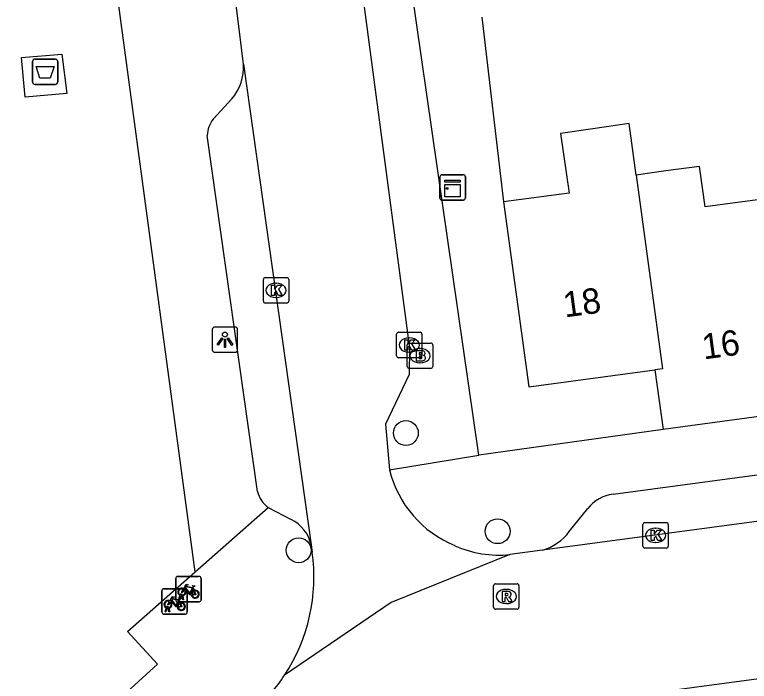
# Model space of a CAD drawing. Extents: x 163150 to 163546, y 380933 to 381635.
# Drawn here: x 163263.56 to 163292.49, y 381288.37 to 381314.62 of the extents above; entities that cross this region are included whole.
import ezdxf

# ---------------------------------------------------------------- set-up
doc = ezdxf.new("R2010")
doc.units = 0
for name, color, linetype in [('IMGEO_Afval_apart_plaats', 7, 'Continuous'), ('IMGEO_Boom', 7, 'Continuous'), ('IMGEO_Brandkraan', 7, 'Continuous'), ('IMGEO_Fietsenrek', 7, 'Continuous'), ('IMGEO_Kast', 7, 'Continuous'), ('IMGEO_Kolk', 7, 'Continuous'), ('IMGEO_Lichtpunt', 7, 'Continuous'), ('IMGEO_Muur', 7, 'Continuous'), ('IMGEO_Pand', 7, 'Continuous'), ('IMGEO_Pand_nummerreeks', 7, 'Continuous'), ('IMGEO_Rijbaan_lokaal_open', 7, 'Continuous'), ('IMGEO_Rioolput', 7, 'Continuous'), ('IMGEO_Voetpad_gesloten', 7, 'Continuous'), ('IMGEO_Voetpad_open', 7, 'Continuous')]:
    doc.layers.add(name, color=color, linetype=linetype)

msp = doc.modelspace()

# ---------------------------------------------------------------- linework, layer by layer
at = {"layer": 'IMGEO_Afval_apart_plaats'}
for p, q in [((163264.26, 381311.971), (163264.26, 381312.771)), ((163264.26, 381312.771), (163264.26, 381311.971)), ((163264.36, 381312.871), (163265.15, 381312.871)), ((163265.15, 381312.871), (163264.36, 381312.871)), ((163265.25, 381312.771), (163265.25, 381311.971)), ((163265.25, 381311.971), (163265.25, 381312.771)), ((163265.15, 381311.871), (163264.36, 381311.871)), ((163264.36, 381311.871), (163265.15, 381311.871))]:
    msp.add_line(p, q, dxfattribs=at)
msp.add_lwpolyline([(163264.403, 381312.585), (163265.107, 381312.585), (163264.958, 381312.115), (163264.552, 381312.115), (163264.403, 381312.585)], dxfattribs=at)
for centre, start, end in [((163264.36, 381312.771), 90, 180), ((163264.36, 381312.771), 90, 180), ((163265.15, 381312.771), 0, 90), ((163265.15, 381312.771), 360, 90), ((163264.36, 381311.971), 180, 270), ((163264.36, 381311.971), 180, 270), ((163265.15, 381311.971), 270, 0), ((163265.15, 381311.971), 270, 0)]:
    msp.add_arc(centre, 0.1, start, end, dxfattribs=at)
at = {"layer": 'IMGEO_Boom'}
for centre in [(163278.965, 381298.144), (163282.578, 381294.277), (163274.742, 381293.528)]:
    msp.add_circle(centre, 0.489, dxfattribs=at)
at = {"layer": 'IMGEO_Brandkraan'}
for p, q in [((163279.02, 381300.762), (163279.02, 381301.614)), ((163279.095, 381301.688), (163279.947, 381301.688)), ((163279.508, 381301.468), (163279.533, 381301.468)), ((163280.021, 381301.614), (163280.021, 381300.762)), ((163279.531, 381300.908), (163279.506, 381300.908)), ((163279.947, 381300.688), (163279.095, 381300.688))]:
    msp.add_line(p, q, dxfattribs=at)
for points in [[(163279.02, 381300.762), (163279.02, 381301.614)], [(163279.095, 381301.688), (163279.947, 381301.688)], [(163280.021, 381301.614), (163280.021, 381300.762)], [(163279.368, 381301.388), (163279.368, 381300.988), (163279.581, 381300.988)], [(163279.599, 381301.388), (163279.368, 381301.388)], [(163279.547, 381301.307), (163279.493, 381301.307), (163279.493, 381301.231)], [(163279.493, 381301.231), (163279.546, 381301.231)], [(163279.555, 381301.155), (163279.493, 381301.155), (163279.493, 381301.074)], [(163279.493, 381301.074), (163279.555, 381301.074)], [(163279.947, 381300.688), (163279.095, 381300.688)]]:
    msp.add_lwpolyline(points, dxfattribs=at)
for centre, radius, start, end in [((163279.097, 381301.612), 0.0765, 91.552, 178.448), ((163279.097, 381301.612), 0.0765, 91.552, 178.448), ((163279.945, 381301.612), 0.0765, 1.552, 88.448), ((163279.945, 381301.612), 0.0765, 1.552, 88.448), ((163279.548, 381301.269), 0.0379, 267.8285, 90.9355), ((163279.603, 381301.243), 0.145, 59.4692, 91.5367), ((163279.628, 381301.29), 0.0922, 285.5137, 58.1501), ((163279.633, 381301.098), 0.105, 301.3115, 78.989), ((163279.556, 381301.114), 0.0404, 269.8759, 90.5077), ((163279.587, 381301.239), 0.251, 268.6676, 293.5347), ((163279.097, 381300.764), 0.0765, 181.552, 268.448), ((163279.097, 381300.764), 0.0765, 181.552, 268.448), ((163279.945, 381300.764), 0.0765, 271.552, 358.448), ((163279.945, 381300.764), 0.0765, 271.552, 358.448)]:
    msp.add_arc(centre, radius, start, end, dxfattribs=at)
for centre, major_axis, ratio, start_param, end_param in [((163279.507, 381301.188), (-0.387, 0.002), 0.722429, 4.712389, 7.853982), ((163279.532, 381301.188), (-0.39, 0.002), 0.717154, 1.570796, 4.712389)]:
    msp.add_ellipse(centre, major_axis=major_axis, ratio=ratio, start_param=start_param, end_param=end_param, dxfattribs=at)
at = {"layer": 'IMGEO_Fietsenrek'}
for p, q in [((163269.975, 381292.496), (163270.816, 381292.496)), ((163270.816, 381292.496), (163269.975, 381292.496)), ((163269.9, 381291.571), (163269.9, 381292.412)), ((163269.9, 381292.412), (163269.9, 381291.571)), ((163270.9, 381292.421), (163270.9, 381291.58)), ((163270.9, 381291.58), (163270.9, 381292.421)), ((163269.353, 381291.088), (163269.353, 381291.929)), ((163269.353, 381291.929), (163269.353, 381291.088)), ((163269.428, 381292.013), (163270.269, 381292.013)), ((163270.269, 381292.013), (163269.428, 381292.013)), ((163270.353, 381291.938), (163270.353, 381291.097)), ((163270.353, 381291.097), (163270.353, 381291.938)), ((163270.587, 381292.045), (163270.623, 381291.95)), ((163270.027, 381291.58), (163270.066, 381291.74)), ((163270.096, 381291.728), (163270.061, 381291.58)), ((163270.138, 381291.752), (163270.137, 381291.756)), ((163270.179, 381291.58), (163270.145, 381291.722)), ((163270.169, 381291.763), (163270.17, 381291.756)), ((163270.177, 381291.726), (163270.212, 381291.58)), ((163270.825, 381291.496), (163269.984, 381291.496)), ((163269.984, 381291.496), (163270.825, 381291.496)), ((163270.061, 381291.58), (163270.027, 381291.58)), ((163270.04, 381291.562), (163270.076, 381291.467)), ((163270.212, 381291.58), (163270.179, 381291.58)), ((163269.48, 381291.097), (163269.519, 381291.257)), ((163269.514, 381291.097), (163269.48, 381291.097)), ((163269.549, 381291.245), (163269.514, 381291.097)), ((163269.591, 381291.269), (163269.59, 381291.273)), ((163269.632, 381291.097), (163269.598, 381291.239)), ((163269.622, 381291.28), (163269.623, 381291.273)), ((163269.63, 381291.243), (163269.665, 381291.097)), ((163269.665, 381291.097), (163269.632, 381291.097)), ((163270.278, 381291.013), (163269.437, 381291.013)), ((163269.437, 381291.013), (163270.278, 381291.013))]:
    msp.add_line(p, q, dxfattribs=at)
for points in [[(163270.234, 381291.97), (163270.182, 381291.88), (163270.142, 381291.855), (163270.143, 381291.902), (163270.198, 381291.996)], [(163270.213, 381292.022), (163270.308, 381292.186), (163270.394, 381292.172), (163270.396, 381292.163), (163270.34, 381292.152), (163270.313, 381292.107), (163270.569, 381292.066)], [(163270.509, 381291.778), (163270.459, 381291.778), (163270.268, 381292.029), (163270.249, 381291.997)], [(163270.556, 381292.041), (163270.299, 381292.082), (163270.282, 381292.053), (163270.449, 381291.833), (163270.556, 381292.041)], [(163270.604, 381291.943), (163270.574, 381292.02), (163270.465, 381291.802), (163270.508, 381291.802)], [(163270.538, 381291.802), (163270.658, 381291.801), (163270.614, 381291.915)], [(163270.634, 381291.922), (163270.689, 381291.777), (163270.539, 381291.777)], [(163270.569, 381292.066), (163270.594, 381292.115), (163270.588, 381292.119), (163270.565, 381292.123), (163270.553, 381292.13), (163270.552, 381292.133), (163270.554, 381292.138), (163270.649, 381292.123), (163270.651, 381292.113), (163270.641, 381292.1), (163270.629, 381292.094), (163270.615, 381292.1), (163270.587, 381292.045)], [(163269.666, 381291.539), (163269.761, 381291.703), (163269.847, 381291.689), (163269.849, 381291.68), (163269.793, 381291.669), (163269.766, 381291.624), (163270.022, 381291.583)], [(163270.022, 381291.583), (163270.047, 381291.632), (163270.041, 381291.636), (163270.018, 381291.64), (163270.006, 381291.647), (163270.005, 381291.65), (163270.007, 381291.655), (163270.102, 381291.64), (163270.104, 381291.63), (163270.094, 381291.617), (163270.082, 381291.611), (163270.068, 381291.617), (163270.04, 381291.562)], [(163269.687, 381291.487), (163269.635, 381291.397), (163269.595, 381291.372), (163269.596, 381291.419), (163269.651, 381291.513)], [(163269.962, 381291.295), (163269.912, 381291.295), (163269.721, 381291.546), (163269.702, 381291.514)], [(163270.009, 381291.558), (163269.752, 381291.599), (163269.735, 381291.57), (163269.902, 381291.35), (163270.009, 381291.558)], [(163270.057, 381291.46), (163270.027, 381291.537), (163269.918, 381291.319), (163269.961, 381291.319)], [(163269.991, 381291.319), (163270.111, 381291.318), (163270.067, 381291.432)], [(163270.087, 381291.439), (163270.142, 381291.294), (163269.992, 381291.294)]]:
    msp.add_lwpolyline(points, dxfattribs=at)
for centre, radius, start, end in [((163269.978, 381292.418), 0.0779, 92.4484, 184.2845), ((163269.978, 381292.418), 0.0779, 92.4484, 184.2845), ((163270.822, 381292.418), 0.0779, 2.4484, 94.2845), ((163270.822, 381292.418), 0.0779, 2.4484, 94.2845), ((163269.431, 381291.935), 0.0779, 92.4484, 184.2845), ((163269.431, 381291.935), 0.0779, 92.4484, 184.2845), ((163270.14, 381291.881), 0.159, 62.6766, 242.1369), ((163270.14, 381291.881), 0.129, 63.3192, 238.903), ((163270.14, 381291.881), 0.129, 283.6043, 43.4302), ((163270.14, 381291.881), 0.159, 283.5766, 46.6042), ((163270.275, 381291.935), 0.0779, 2.4484, 94.2845), ((163270.275, 381291.935), 0.0779, 2.4484, 94.2845), ((163270.667, 381291.797), 0.159, 113.3408, 178.3217), ((163270.667, 381291.797), 0.159, 187.0065, 105.7708), ((163270.667, 381291.797), 0.129, 113.923, 177.9556), ((163270.667, 381291.797), 0.129, 188.6715, 104.5883), ((163270.12, 381291.752), 0.0499, 12.8025, 158.6934), ((163270.14, 381291.881), 0.159, 253.9967, 271.7867), ((163270.12, 381291.752), 0.0174, 12.8025, 163.4502), ((163270.14, 381291.881), 0.129, 253.415, 269.0204), ((163269.593, 381291.398), 0.159, 62.6766, 242.1369), ((163269.593, 381291.398), 0.129, 63.3192, 238.903), ((163269.593, 381291.398), 0.129, 283.6043, 43.4302), ((163269.593, 381291.398), 0.159, 283.5766, 46.6042), ((163269.978, 381291.574), 0.0779, 182.4484, 274.2845), ((163269.978, 381291.574), 0.0779, 182.4484, 274.2845), ((163270.12, 381291.314), 0.159, 113.3408, 178.3217), ((163270.12, 381291.314), 0.159, 187.0065, 105.7708), ((163270.12, 381291.314), 0.129, 113.923, 177.9556), ((163270.12, 381291.314), 0.129, 188.6715, 104.5883), ((163270.822, 381291.574), 0.0779, 272.4484, 4.2845), ((163270.822, 381291.574), 0.0779, 272.4484, 4.2845), ((163269.431, 381291.091), 0.0779, 182.4484, 274.2845), ((163269.431, 381291.091), 0.0779, 182.4484, 274.2845), ((163269.573, 381291.269), 0.0499, 12.8025, 158.6934), ((163269.593, 381291.398), 0.159, 253.9967, 271.7867), ((163269.573, 381291.269), 0.0174, 12.8025, 163.4502), ((163269.593, 381291.398), 0.129, 253.415, 269.0204), ((163270.275, 381291.091), 0.0779, 272.4484, 4.2845), ((163270.275, 381291.091), 0.0779, 272.4484, 4.2845)]:
    msp.add_arc(centre, radius, start, end, dxfattribs=at)
at = {"layer": 'IMGEO_Kast'}
for p, q in [((163280.307, 381307.391), (163280.307, 381308.232)), ((163280.307, 381308.232), (163280.307, 381307.391)), ((163280.382, 381308.316), (163281.223, 381308.316)), ((163281.223, 381308.316), (163280.382, 381308.316)), ((163281.307, 381308.241), (163281.307, 381307.4)), ((163281.307, 381307.4), (163281.307, 381308.241)), ((163281.232, 381307.316), (163280.391, 381307.316)), ((163280.391, 381307.316), (163281.232, 381307.316))]:
    msp.add_line(p, q, dxfattribs=at)
for points in [[(163280.502, 381308.106), (163281.102, 381308.106), (163281.102, 381308.021), (163280.502, 381308.021), (163280.502, 381308.106)], [(163280.502, 381307.931), (163281.102, 381307.931), (163281.102, 381307.442), (163280.502, 381307.442), (163280.502, 381307.931)]]:
    msp.add_lwpolyline(points, dxfattribs=at)
msp.add_circle((163280.586, 381307.78), 0.0377, dxfattribs=at)
for centre, start, end in [((163280.385, 381308.238), 92.4484, 184.2845), ((163280.385, 381308.238), 92.4484, 184.2845), ((163281.229, 381308.238), 2.4484, 94.2845), ((163281.229, 381308.238), 2.4484, 94.2845), ((163280.385, 381307.394), 182.4484, 274.2845), ((163280.385, 381307.394), 182.4484, 274.2845), ((163281.229, 381307.394), 272.4484, 4.2845), ((163281.229, 381307.394), 272.4484, 4.2845)]:
    msp.add_arc(centre, 0.0779, start, end, dxfattribs=at)
at = {"layer": 'IMGEO_Kolk'}
for p, q in [((163273.351, 381303.338), (163273.351, 381304.19)), ((163273.426, 381304.264), (163274.278, 381304.264)), ((163274.352, 381304.19), (163274.352, 381303.338)), ((163273.839, 381304.044), (163273.864, 381304.044)), ((163273.862, 381303.484), (163273.837, 381303.484)), ((163274.278, 381303.264), (163273.426, 381303.264)), ((163278.598, 381301.185), (163278.598, 381302.037)), ((163278.673, 381302.111), (163279.525, 381302.111)), ((163279.599, 381302.037), (163279.599, 381301.185)), ((163279.086, 381301.891), (163279.111, 381301.891)), ((163279.109, 381301.331), (163279.084, 381301.331)), ((163279.525, 381301.111), (163278.673, 381301.111)), ((163288.301, 381293.69), (163288.301, 381294.542)), ((163288.376, 381294.616), (163289.228, 381294.616)), ((163289.302, 381294.542), (163289.302, 381293.69)), ((163288.789, 381294.396), (163288.814, 381294.396)), ((163288.812, 381293.836), (163288.787, 381293.836)), ((163289.228, 381293.616), (163288.376, 381293.616))]:
    msp.add_line(p, q, dxfattribs=at)
for points in [[(163273.351, 381303.338), (163273.351, 381304.19)], [(163273.426, 381304.264), (163274.278, 381304.264)], [(163274.352, 381304.19), (163274.352, 381303.338)], [(163273.672, 381303.964), (163273.795, 381303.964), (163273.795, 381303.813), (163273.925, 381303.964), (163274.089, 381303.964), (163273.943, 381303.813), (163274.096, 381303.564), (163273.944, 381303.564), (163273.859, 381303.728), (163273.795, 381303.661), (163273.795, 381303.564), (163273.672, 381303.564), (163273.672, 381303.964)], [(163274.278, 381303.264), (163273.426, 381303.264)], [(163278.598, 381301.185), (163278.598, 381302.037)], [(163278.673, 381302.111), (163279.525, 381302.111)], [(163279.599, 381302.037), (163279.599, 381301.185)], [(163278.919, 381301.811), (163279.042, 381301.811), (163279.042, 381301.66), (163279.172, 381301.811), (163279.336, 381301.811), (163279.19, 381301.66), (163279.343, 381301.411), (163279.191, 381301.411), (163279.106, 381301.575), (163279.042, 381301.508), (163279.042, 381301.411), (163278.919, 381301.411), (163278.919, 381301.811)], [(163279.525, 381301.111), (163278.673, 381301.111)], [(163288.301, 381293.69), (163288.301, 381294.542)], [(163288.376, 381294.616), (163289.228, 381294.616)], [(163289.302, 381294.542), (163289.302, 381293.69)], [(163288.622, 381294.316), (163288.745, 381294.316), (163288.745, 381294.165), (163288.875, 381294.316), (163289.039, 381294.316), (163288.893, 381294.165), (163289.046, 381293.916), (163288.894, 381293.916), (163288.809, 381294.08), (163288.745, 381294.013), (163288.745, 381293.916), (163288.622, 381293.916), (163288.622, 381294.316)], [(163289.228, 381293.616), (163288.376, 381293.616)]]:
    msp.add_lwpolyline(points, dxfattribs=at)
for centre, start, end in [((163273.428, 381304.188), 91.552, 178.448), ((163273.428, 381304.188), 91.552, 178.448), ((163274.276, 381304.188), 1.552, 88.448), ((163274.276, 381304.188), 1.552, 88.448), ((163273.428, 381303.34), 181.552, 268.448), ((163273.428, 381303.34), 181.552, 268.448), ((163274.276, 381303.34), 271.552, 358.448), ((163274.276, 381303.34), 271.552, 358.448), ((163278.675, 381302.035), 91.552, 178.448), ((163278.675, 381302.035), 91.552, 178.448), ((163279.523, 381302.035), 1.552, 88.448), ((163279.523, 381302.035), 1.552, 88.448), ((163278.675, 381301.187), 181.552, 268.448), ((163278.675, 381301.187), 181.552, 268.448), ((163279.523, 381301.187), 271.552, 358.448), ((163279.523, 381301.187), 271.552, 358.448), ((163288.378, 381294.54), 91.552, 178.448), ((163288.378, 381294.54), 91.552, 178.448), ((163289.226, 381294.54), 1.552, 88.448), ((163289.226, 381294.54), 1.552, 88.448), ((163288.378, 381293.692), 181.552, 268.448), ((163288.378, 381293.692), 181.552, 268.448), ((163289.226, 381293.692), 271.552, 358.448), ((163289.226, 381293.692), 271.552, 358.448)]:
    msp.add_arc(centre, 0.0765, start, end, dxfattribs=at)
for centre, major_axis, ratio, start_param, end_param in [((163273.838, 381303.764), (-0.387, 0.002), 0.722429, 4.712389, 7.853982), ((163273.863, 381303.764), (-0.39, 0.002), 0.717154, 1.570796, 4.712389), ((163279.085, 381301.611), (-0.387, 0.002), 0.722429, 4.712389, 7.853982), ((163279.11, 381301.611), (-0.39, 0.002), 0.717154, 1.570796, 4.712389), ((163288.788, 381294.116), (-0.387, 0.002), 0.722429, 4.712389, 7.853982), ((163288.813, 381294.116), (-0.39, 0.002), 0.717154, 1.570796, 4.712389)]:
    msp.add_ellipse(centre, major_axis=major_axis, ratio=ratio, start_param=start_param, end_param=end_param, dxfattribs=at)
at = {"layer": 'IMGEO_Lichtpunt'}
for p, q in [((163272.243, 381302.32), (163271.435, 381302.32)), ((163272.243, 381302.32), (163271.435, 381302.32)), ((163271.341, 381302.225), (163271.341, 381301.418)), ((163271.341, 381302.225), (163271.341, 381301.418)), ((163272.337, 381301.418), (163272.337, 381302.225)), ((163272.337, 381301.418), (163272.337, 381302.225)), ((163271.435, 381301.324), (163272.243, 381301.324)), ((163271.435, 381301.324), (163272.243, 381301.324))]:
    msp.add_line(p, q, dxfattribs=at)
for points in [[(163271.715, 381301.889), (163271.754, 381301.861), (163271.566, 381301.599), (163271.528, 381301.626), (163271.715, 381301.889)], [(163271.817, 381301.841), (163271.864, 381301.841), (163271.864, 381301.519), (163271.817, 381301.519), (163271.817, 381301.841)], [(163271.927, 381301.861), (163271.965, 381301.888), (163272.152, 381301.626), (163272.113, 381301.598), (163271.927, 381301.861)]]:
    msp.add_lwpolyline(points, dxfattribs=at)
msp.add_circle((163271.84, 381302.023), 0.0994, dxfattribs=at)
for centre, start, end in [((163271.435, 381302.225), 90, 180), ((163271.435, 381302.225), 90, 180), ((163272.243, 381302.225), 0, 90), ((163272.243, 381302.225), 0, 90), ((163271.435, 381301.418), 180, 270), ((163271.435, 381301.418), 180, 270), ((163272.243, 381301.418), 270, 0), ((163272.243, 381301.418), 270, 360)]:
    msp.add_arc(centre, 0.0946, start, end, dxfattribs=at)
at = {"layer": 'IMGEO_Muur'}
msp.add_lwpolyline([(163281.953, 381314.525), (163282.816, 381307.246)], dxfattribs=at)
at = {"layer": 'IMGEO_Pand'}
for points in [[(163288.039, 381308.306), (163287.764, 381310.329), (163286.325, 381310.123), (163285.06, 381309.942), (163285.396, 381307.596), (163282.816, 381307.246), (163283.806, 381299.958), (163288.775, 381300.632)], [(163293.408, 381307.413), (163290.747, 381307.052), (163290.531, 381308.645), (163289.202, 381308.464), (163288.039, 381308.306)], [(163288.039, 381308.306), (163289.075, 381300.673), (163288.775, 381300.632)], [(163288.775, 381300.632), (163289.095, 381298.279)], [(163294.434, 381299.003), (163289.394, 381298.32), (163289.095, 381298.279)]]:
    msp.add_lwpolyline(points, dxfattribs=at)
at = {"layer": 'IMGEO_Rijbaan_lokaal_open'}
for points in [[(163272.571, 381312.676), (163272.41, 381313.953), (163271.581, 381320.516), (163270.911, 381325.441)], [(163276.308, 381322.547), (163279.114, 381301.489), (163279.091, 381300.445), (163278.166, 381298.487), (163278.321, 381296.695)], [(163272.571, 381312.676), (163275.235, 381293.74)], [(163330.836, 381299.757), (163284.351, 381293.529)], [(163275.235, 381293.74), (163275.274, 381293.457)], [(163283.061, 381293.356), (163278.384, 381291.467), (163274.185, 381288.606)], [(163284.351, 381293.529), (163283.061, 381293.356)], [(163329.119, 381293.327), (163285.136, 381287.427), (163285.037, 381287.407)]]:
    msp.add_lwpolyline(points, dxfattribs=at)
for centre, radius, start, end in [((163282.546, 381297.735), 4.351, 193.8237, 247.7255), ((163282.648, 381297.642), 4.306, 246.0123, 275.5099), ((163268.344, 381292.465), 7.001, 326.5499, 8.145), ((163268.306, 381292.501), 7.052, 312.1538, 326.4739)]:
    msp.add_arc(centre, radius, start, end, dxfattribs=at)
at = {"layer": 'IMGEO_Rioolput'}
for p, q in [((163282.493, 381292.207), (163283.345, 381292.207)), ((163282.418, 381291.281), (163282.418, 381292.133)), ((163282.906, 381291.987), (163282.931, 381291.987)), ((163283.419, 381292.133), (163283.419, 381291.281)), ((163282.929, 381291.427), (163282.904, 381291.427)), ((163283.345, 381291.207), (163282.493, 381291.207))]:
    msp.add_line(p, q, dxfattribs=at)
for points in [[(163282.493, 381292.207), (163283.345, 381292.207)], [(163282.418, 381291.281), (163282.418, 381292.133)], [(163283.007, 381291.905), (163282.755, 381291.907), (163282.755, 381291.507)], [(163283.419, 381292.133), (163283.419, 381291.281)], [(163282.755, 381291.507), (163282.879, 381291.507), (163282.879, 381291.669), (163282.89, 381291.669)], [(163282.933, 381291.826), (163282.879, 381291.826), (163282.879, 381291.745)], [(163282.879, 381291.745), (163282.931, 381291.745)], [(163282.937, 381291.64), (163283.008, 381291.507), (163283.148, 381291.507), (163283.083, 381291.633)], [(163283.345, 381291.207), (163282.493, 381291.207)]]:
    msp.add_lwpolyline(points, dxfattribs=at)
for centre, radius, start, end in [((163282.495, 381292.131), 0.0765, 91.552, 178.448), ((163282.495, 381292.131), 0.0765, 91.552, 178.448), ((163283.343, 381292.131), 0.0765, 1.552, 88.448), ((163283.343, 381292.131), 0.0765, 1.552, 88.448), ((163283.006, 381291.795), 0.109, 350.3612, 89.416), ((163282.889, 381291.616), 0.0533, 26.0293, 88.6989), ((163282.915, 381291.934), 0.19, 274.7715, 282.9687), ((163282.939, 381291.73), 0.0964, 77.0061, 93.1865), ((163282.953, 381291.787), 0.0378, 276.6634, 79.6772), ((163283.004, 381291.795), 0.112, 277.5842, 350.9817), ((163282.988, 381291.58), 0.108, 29.5134, 73.7905), ((163282.495, 381291.283), 0.0765, 181.552, 268.448), ((163282.495, 381291.283), 0.0765, 181.552, 268.448), ((163283.343, 381291.283), 0.0765, 271.552, 358.448), ((163283.343, 381291.283), 0.0765, 271.552, 358.448)]:
    msp.add_arc(centre, radius, start, end, dxfattribs=at)
for centre, major_axis, ratio, start_param, end_param in [((163282.905, 381291.707), (-0.387, 0.002), 0.722429, 4.712389, 7.853982), ((163282.93, 381291.707), (-0.39, 0.002), 0.717154, 1.570796, 4.712389)]:
    msp.add_ellipse(centre, major_axis=major_axis, ratio=ratio, start_param=start_param, end_param=end_param, dxfattribs=at)
at = {"layer": 'IMGEO_Voetpad_gesloten'}
msp.add_lwpolyline([(163263.821, 381312.939), (163265.419, 381313.063), (163265.615, 381311.518), (163263.972, 381311.372), (163263.821, 381312.939)], dxfattribs=at)
at = {"layer": 'IMGEO_Voetpad_open'}
for points in [[(163270.661, 381292.68), (163258.396, 381383.641), (163252.391, 381428.393)], [(163281.834, 381297.272), (163278.979, 381317.134)], [(163271.379, 381310.51), (163272.114, 381311.304)], [(163273.126, 381295.837), (163271.142, 381309.863)], [(163287.124, 381295.733), (163335.29, 381302.215)], [(163289.095, 381298.279), (163281.834, 381297.272)], [(163278.321, 381296.695), (163281.834, 381297.272)], [(163270.661, 381292.68), (163273.542, 381295.213)], [(163273.542, 381295.213), (163274.445, 381294.744)], [(163285.403, 381294.268), (163286.131, 381295.166)], [(163198.814, 381224.874), (163226.368, 381250), (163269.177, 381289.036), (163267.999, 381290.328), (163270.661, 381292.68)]]:
    msp.add_lwpolyline(points, dxfattribs=at)
for centre, radius, start, end in [((163270.577, 381312.578), 1.997, 320.3489, 2.8063), ((163272.159, 381309.857), 1.017, 140.0899, 179.6739), ((163274.115, 381296.046), 1.011, 191.919, 235.4611), ((163287.322, 381294.233), 1.513, 97.5226, 141.9299), ((163273.759, 381293.391), 1.517, 13.2968, 63.0982), ((163283.754, 381295.497), 2.056, 286.87, 323.3039)]:
    msp.add_arc(centre, radius, start, end, dxfattribs=at)

# ---------------------------------------------------------------- texts
at = {"layer": 'IMGEO_Pand_nummerreeks'}
for s, p in [('18', (163285.226, 381302.694)), ('16', (163290.697, 381301.04))]:
    msp.add_text(s, height=1, rotation=7.7235, dxfattribs=at).set_placement(p)

doc.saveas('drawing.dxf')
